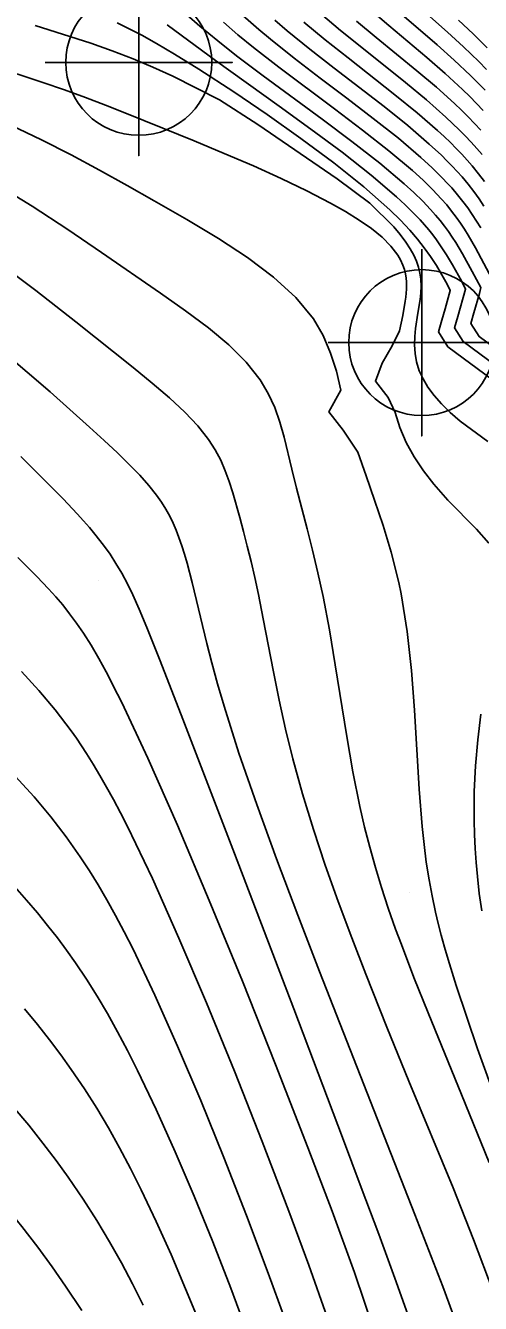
# Model space of a CAD drawing. Extents: x 2602990 to 2605851, y 618069 to 619180.
# Drawn here: x 2604047.67 to 2604062.27, y 618716.78 to 618757.85 of the extents above; entities that cross this region are included whole.
import ezdxf

# ---------------------------------------------------------------- set-up
doc = ezdxf.new("R2010")
doc.units = 0
for name, color, linetype in [('DTM Contours Major', 7, 'Continuous'), ('DTM Contours Minor', 7, 'Continuous'), ('Exist DTM Breakline Underwater', 7, 'Continuous'), ('Exist DTM QL2 LIDAR Elevation Point', 7, 'Continuous'), ('Exist DTM Regular Point CELL', 7, 'Continuous')]:
    doc.layers.add(name, color=color, linetype=linetype)

# ---------------------------------------------------------------- blocks, each defined once
blk = doc.blocks.new('EXIST DTM REGULAR POINT')
at = {"layer": 'Exist DTM Regular Point CELL'}
blk.add_lwpolyline([(0, 0.06), (0, -0.06), (0, 0), (0.06, 0), (-0.06, 0)], dxfattribs=at)
blk.add_circle((0, 0), 0.04688, dxfattribs=at)

msp = doc.modelspace()

# ---------------------------------------------------------------- linework, layer by layer
at = {"layer": 'DTM Contours Major'}
for points in [[(2604052.435, 618758.555), (2604053.27, 618757.833), (2604053.844, 618757.356), (2604054.445, 618756.881), (2604055.299, 618756.236), (2604057.195, 618754.841), (2604058.145, 618754.129), (2604059.038, 618753.432), (2604059.827, 618752.767), (2604060.138, 618752.483), (2604060.42, 618752.207), (2604060.674, 618751.94), (2604060.833, 618751.759), (2604060.981, 618751.581), (2604061.119, 618751.405), (2604061.247, 618751.229), (2604061.368, 618751.053), (2604061.482, 618750.877), (2604061.698, 618750.514), (2604062.007, 618749.945), (2604062.284, 618749.428), (2604062.24, 618749.241), (2604062.065, 618748.617), (2604061.965, 618748.272), (2604062.227, 618747.856), (2604066.232, 618744.884)], [(2604061.568, 618758.025), (2604062.038, 618757.58), (2604062.492, 618757.13)], [(2604047.421, 618740.752), (2604048.03, 618740.142), (2604048.407, 618739.745), (2604048.638, 618739.491), (2604048.863, 618739.227), (2604049.085, 618738.948), (2604049.308, 618738.647), (2604049.532, 618738.318), (2604049.772, 618737.935), (2604050.022, 618737.506), (2604050.253, 618737.083), (2604050.625, 618736.359), (2604050.757, 618736.092), (2604051.597, 618734.301), (2604052.545, 618732.149), (2604053.568, 618729.73), (2604054.631, 618727.135), (2604055.698, 618724.457), (2604056.735, 618721.789), (2604057.511, 618719.742), (2604058.226, 618717.773), (2604058.861, 618715.897)]]:
    msp.add_lwpolyline(points, dxfattribs=at)
at = {"layer": 'DTM Contours Minor'}
for points in [[(2604060.18, 618758.564), (2604061.22, 618757.634), (2604061.73, 618757.164), (2604062.219, 618756.691), (2604062.462, 618756.442)], [(2604054.644, 618758.175), (2604055.157, 618757.722), (2604055.53, 618757.409), (2604056.298, 618756.798), (2604057.128, 618756.163), (2604057.985, 618755.514), (2604058.834, 618754.866), (2604059.638, 618754.229), (2604060.361, 618753.615), (2604060.728, 618753.278), (2604061.058, 618752.951), (2604061.209, 618752.79), (2604061.353, 618752.631), (2604061.537, 618752.415), (2604061.707, 618752.201), (2604061.865, 618751.988), (2604062.012, 618751.775), (2604062.149, 618751.562), (2604062.28, 618751.347)], [(2604057.137, 618758.235), (2604057.777, 618757.694), (2604058.461, 618757.141), (2604059.865, 618756.019), (2604060.539, 618755.461), (2604061.162, 618754.912), (2604061.38, 618754.707), (2604061.589, 618754.503), (2604061.787, 618754.302), (2604061.975, 618754.101), (2604062.154, 618753.902), (2604062.323, 618753.703)], [(2604058.744, 618758.352), (2604059.336, 618757.848), (2604060.551, 618756.825), (2604061.14, 618756.312), (2604061.695, 618755.8), (2604061.927, 618755.572), (2604062.15, 618755.345), (2604062.362, 618755.118)], [(2604059.754, 618758.21), (2604060.881, 618757.233), (2604061.431, 618756.741), (2604061.954, 618756.247), (2604062.192, 618756.009), (2604062.422, 618755.77)], [(2604047.978, 618757.852), (2604049.769, 618757.289), (2604050.453, 618757.044), (2604051.12, 618756.785), (2604051.757, 618756.517), (2604052.402, 618756.224), (2604053.896, 618755.463), (2604055.123, 618754.667), (2604057.673, 618752.927), (2604058.719, 618752.147), (2604059.489, 618751.381), (2604059.7, 618751.131), (2604059.88, 618750.891), (2604060.018, 618750.679), (2604060.13, 618750.475), (2604060.218, 618750.277), (2604060.284, 618750.081), (2604060.33, 618749.888), (2604060.356, 618749.697), (2604060.366, 618749.478), (2604060.358, 618749.26), (2604060.335, 618749.042), (2604060.267, 618748.602), (2604060.191, 618748.119), (2604060.164, 618747.855), (2604060.156, 618747.586), (2604060.173, 618747.314), (2604060.222, 618747.038), (2604060.31, 618746.757), (2604060.43, 618746.496), (2604060.589, 618746.231), (2604060.788, 618745.962), (2604061.026, 618745.69), (2604061.305, 618745.414), (2604061.625, 618745.135), (2604062.506, 618744.481)], [(2604050.61, 618757.934), (2604050.952, 618757.771), (2604051.402, 618757.54), (2604051.874, 618757.279), (2604052.456, 618756.935), (2604053.232, 618756.449), (2604054.354, 618755.718), (2604055.425, 618754.991), (2604056.51, 618754.223), (2604057.561, 618753.439), (2604058.528, 618752.665), (2604059.365, 618751.926), (2604059.704, 618751.594), (2604060.005, 618751.273), (2604060.25, 618750.987), (2604060.47, 618750.705), (2604060.67, 618750.423), (2604060.857, 618750.135), (2604061.122, 618749.691), (2604061.209, 618749.538), (2604061.301, 618749.332), (2604061.138, 618748.747), (2604061.031, 618748.383), (2604060.926, 618748.002), (2604061.231, 618747.525), (2604064.335, 618745.224)], [(2604052.219, 618757.871), (2604053.772, 618756.725), (2604055.81, 618755.263), (2604056.829, 618754.525), (2604057.83, 618753.778), (2604058.762, 618753.046), (2604059.579, 618752.349), (2604059.854, 618752.094), (2604060.105, 618751.846), (2604060.333, 618751.605), (2604060.478, 618751.443), (2604060.613, 618751.282), (2604060.739, 618751.123), (2604060.858, 618750.965), (2604060.97, 618750.807), (2604061.179, 618750.486), (2604061.375, 618750.157), (2604061.661, 618749.642), (2604061.797, 618749.376), (2604061.55, 618748.502), (2604061.445, 618748.14), (2604061.72, 618747.7), (2604067.226, 618743.611)], [(2604054.02, 618757.956), (2604054.481, 618757.558), (2604054.99, 618757.141), (2604055.799, 618756.511), (2604057.59, 618755.171), (2604058.489, 618754.492), (2604059.337, 618753.826), (2604060.094, 618753.189), (2604060.434, 618752.878), (2604060.741, 618752.576), (2604061.017, 618752.283), (2604061.189, 618752.085), (2604061.348, 618751.889), (2604061.496, 618751.694), (2604061.633, 618751.501), (2604061.762, 618751.306), (2604061.883, 618751.111), (2604062.114, 618750.708), (2604062.731, 618749.54)], [(2604055.673, 618758.021), (2604056.07, 618757.681), (2604056.795, 618757.091), (2604057.576, 618756.483), (2604059.18, 618755.245), (2604059.94, 618754.635), (2604060.63, 618754.044), (2604061.019, 618753.682), (2604061.199, 618753.505), (2604061.369, 618753.33), (2604061.53, 618753.156), (2604061.683, 618752.984), (2604061.879, 618752.75), (2604062.06, 618752.516), (2604062.228, 618752.284), (2604062.385, 618752.051)], [(2604056.607, 618757.956), (2604057.29, 618757.39), (2604058.022, 618756.809), (2604059.526, 618755.629), (2604060.242, 618755.046), (2604060.898, 618754.476), (2604061.107, 618754.282), (2604061.307, 618754.091), (2604061.496, 618753.901), (2604061.675, 618753.713), (2604061.846, 618753.527), (2604062.006, 618753.341), (2604062.214, 618753.088), (2604062.406, 618752.835)], [(2604058.291, 618757.993), (2604058.927, 618757.466), (2604060.23, 618756.401), (2604060.857, 618755.87), (2604061.442, 618755.343), (2604061.667, 618755.128), (2604061.881, 618754.914), (2604062.085, 618754.701), (2604062.28, 618754.489)], [(2604046.533, 618756.578), (2604048.229, 618756.026), (2604048.922, 618755.783), (2604049.59, 618755.538), (2604050.235, 618755.294), (2604050.862, 618755.048), (2604052.08, 618754.558), (2604053.078, 618754.15), (2604054.05, 618753.744), (2604054.985, 618753.34), (2604055.873, 618752.939), (2604056.702, 618752.541), (2604057.462, 618752.145), (2604057.945, 618751.872), (2604058.384, 618751.598), (2604058.775, 618751.323), (2604059.114, 618751.046), (2604059.396, 618750.764), (2604059.617, 618750.476), (2604059.709, 618750.317), (2604059.784, 618750.151), (2604059.83, 618750.015), (2604059.864, 618749.873), (2604059.887, 618749.728), (2604059.896, 618749.613), (2604059.9, 618749.495), (2604059.897, 618749.374), (2604059.877, 618749.124), (2604059.86, 618748.995), (2604059.778, 618748.533), (2604059.672, 618748.04), (2604059.441, 618747.552), (2604059.117, 618747.002), (2604058.903, 618746.417), (2604059.315, 618745.895), (2604059.534, 618745.416), (2604059.683, 618744.929), (2604059.889, 618744.452), (2604060.146, 618743.988), (2604060.445, 618743.539), (2604060.779, 618743.108), (2604061.231, 618742.6), (2604062.144, 618741.66), (2604062.543, 618741.216)], [(2604047.199, 618754.646), (2604048.186, 618754.179), (2604049.133, 618753.698), (2604050.046, 618753.208), (2604050.932, 618752.715), (2604051.797, 618752.222), (2604052.851, 618751.616), (2604053.859, 618751.01), (2604054.794, 618750.397), (2604055.632, 618749.768), (2604056.345, 618749.114), (2604056.909, 618748.427), (2604057.223, 618747.886), (2604057.462, 618747.323), (2604057.648, 618746.739), (2604057.793, 618746.133), (2604057.406, 618745.431), (2604057.862, 618744.844), (2604058.342, 618744.14), (2604058.6, 618743.382), (2604058.873, 618742.596), (2604059.148, 618741.78), (2604059.407, 618740.928), (2604059.652, 618739.955), (2604059.728, 618739.588), (2604059.922, 618738.38), (2604060.058, 618737.125), (2604060.154, 618735.846), (2604060.306, 618733.312), (2604060.401, 618732.104), (2604060.461, 618731.527), (2604060.534, 618730.96), (2604060.622, 618730.396), (2604060.718, 618729.879), (2604060.831, 618729.351), (2604060.917, 618728.987), (2604061.013, 618728.614), (2604061.118, 618728.229), (2604061.232, 618727.833), (2604061.49, 618726.996), (2604062.181, 618724.956), (2604062.989, 618722.714)], [(2604046.684, 618752.779), (2604047.882, 618752.043), (2604049.025, 618751.296), (2604050.113, 618750.558), (2604052.006, 618749.252), (2604052.809, 618748.685), (2604053.543, 618748.132), (2604054.196, 618747.585), (2604054.753, 618747.033), (2604055.202, 618746.466), (2604055.462, 618746.027), (2604055.668, 618745.574), (2604055.833, 618745.104), (2604055.97, 618744.619), (2604056.219, 618743.593), (2604056.372, 618742.982), (2604056.71, 618741.68), (2604056.885, 618740.986), (2604057.057, 618740.26), (2604057.221, 618739.501), (2604057.424, 618738.425), (2604057.611, 618737.305), (2604057.98, 618735.005), (2604058.18, 618733.862), (2604058.403, 618732.75), (2604058.555, 618732.089), (2604058.72, 618731.44), (2604058.901, 618730.794), (2604059.098, 618730.146), (2604059.315, 618729.487), (2604059.551, 618728.812), (2604059.734, 618728.31), (2604060.138, 618727.256), (2604060.592, 618726.118), (2604061.668, 618723.494), (2604062.555, 618721.306)], [(2604046.623, 618750.364), (2604048.003, 618749.334), (2604049.286, 618748.333), (2604051.125, 618746.861), (2604051.739, 618746.358), (2604052.292, 618745.882), (2604052.78, 618745.426), (2604053.199, 618744.982), (2604053.546, 618744.543), (2604053.758, 618744.213), (2604053.934, 618743.879), (2604054.082, 618743.539), (2604054.209, 618743.192), (2604054.322, 618742.835), (2604054.549, 618742.037), (2604054.669, 618741.588), (2604054.789, 618741.118), (2604054.909, 618740.625), (2604055.027, 618740.107), (2604055.145, 618739.561), (2604055.301, 618738.778), (2604055.628, 618737.076), (2604055.812, 618736.17), (2604056.017, 618735.235), (2604056.25, 618734.278), (2604056.56, 618733.155), (2604056.909, 618732.015), (2604057.292, 618730.862), (2604057.704, 618729.699), (2604058.139, 618728.53), (2604058.591, 618727.359), (2604059.266, 618725.662), (2604059.976, 618723.924), (2604061.394, 618720.491), (2604062.055, 618718.831), (2604062.677, 618717.156)], [(2604046.986, 618747.345), (2604048.458, 618746.081), (2604049.727, 618744.946), (2604050.196, 618744.516), (2604050.621, 618744.117), (2604051, 618743.747), (2604051.336, 618743.399), (2604051.628, 618743.07), (2604051.877, 618742.756), (2604052.037, 618742.527), (2604052.176, 618742.302), (2604052.298, 618742.078), (2604052.405, 618741.854), (2604052.501, 618741.628), (2604052.589, 618741.398), (2604052.682, 618741.133), (2604052.77, 618740.857), (2604052.854, 618740.569), (2604053.02, 618739.945), (2604053.491, 618737.991), (2604053.651, 618737.365), (2604053.833, 618736.693), (2604054.041, 618735.973), (2604054.52, 618734.463), (2604055.09, 618732.814), (2604055.726, 618731.067), (2604056.406, 618729.262), (2604057.108, 618727.443), (2604060.167, 618719.637), (2604061.066, 618717.317), (2604061.497, 618716.157)], [(2604024.794, 618744.895), (2604025.821, 618744.185), (2604026.701, 618743.264), (2604027.5, 618742.163), (2604028.287, 618740.913), (2604029.128, 618739.545), (2604030.05, 618738.082), (2604032.297, 618735.264), (2604034.937, 618732.337), (2604037.804, 618729.398), (2604040.692, 618726.54), (2604043.394, 618723.854), (2604045.706, 618721.434), (2604046.385, 618720.667), (2604046.999, 618719.94), (2604047.555, 618719.248), (2604048.061, 618718.586), (2604048.524, 618717.951), (2604048.951, 618717.337), (2604049.472, 618716.554)], [(2604047.522, 618743.999), (2604048.881, 618742.642), (2604049.33, 618742.161), (2604049.533, 618741.935), (2604049.721, 618741.717), (2604049.897, 618741.506), (2604050.173, 618741.152), (2604050.383, 618740.857), (2604050.573, 618740.566), (2604050.758, 618740.253), (2604050.941, 618739.912), (2604051.117, 618739.551), (2604051.322, 618739.093), (2604051.566, 618738.508), (2604051.969, 618737.489), (2604052.665, 618735.696), (2604054.378, 618731.237), (2604056.278, 618726.249), (2604057.846, 618722.109), (2604058.448, 618720.509), (2604059.009, 618719), (2604059.527, 618717.587), (2604059.997, 618716.276)], [(2604047.542, 618737.091), (2604048.094, 618736.482), (2604048.619, 618735.858), (2604048.794, 618735.636), (2604048.966, 618735.41), (2604049.135, 618735.179), (2604049.301, 618734.943), (2604049.466, 618734.701), (2604049.629, 618734.451), (2604049.844, 618734.109), (2604050.058, 618733.749), (2604050.274, 618733.371), (2604050.493, 618732.972), (2604050.715, 618732.55), (2604050.943, 618732.103), (2604051.744, 618730.432), (2604052.596, 618728.523), (2604053.48, 618726.438), (2604054.375, 618724.238), (2604055.261, 618721.985), (2604056.117, 618719.739), (2604056.759, 618718.007), (2604057.353, 618716.333)], [(2604062.283, 618735.719), (2604062.185, 618734.892), (2604062.116, 618734.058), (2604062.076, 618733.236), (2604062.067, 618732.764), (2604062.069, 618732.301), (2604062.081, 618731.845), (2604062.103, 618731.395), (2604062.135, 618730.947), (2604062.175, 618730.5), (2604062.236, 618729.955), (2604062.313, 618729.4)], [(2604047.088, 618733.993), (2604047.942, 618733.056), (2604048.216, 618732.736), (2604048.477, 618732.418), (2604048.728, 618732.1), (2604048.969, 618731.78), (2604049.202, 618731.458), (2604049.428, 618731.13), (2604049.718, 618730.687), (2604050.001, 618730.228), (2604050.28, 618729.75), (2604050.558, 618729.249), (2604050.837, 618728.72), (2604051.12, 618728.161), (2604051.824, 618726.684), (2604052.553, 618725.049), (2604053.294, 618723.297), (2604054.035, 618721.468), (2604054.761, 618719.606), (2604055.46, 618717.751), (2604055.984, 618716.315)], [(2604047.323, 618730.163), (2604047.698, 618729.743), (2604048.049, 618729.332), (2604048.38, 618728.927), (2604048.693, 618728.527), (2604048.989, 618728.128), (2604049.272, 618727.728), (2604049.629, 618727.195), (2604049.971, 618726.652), (2604050.301, 618726.092), (2604050.624, 618725.512), (2604050.943, 618724.906), (2604051.264, 618724.269), (2604051.864, 618723.008), (2604052.471, 618721.651), (2604053.079, 618720.225), (2604053.677, 618718.756), (2604054.257, 618717.269), (2604054.811, 618715.791)], [(2604047.632, 618726.242), (2604048.049, 618725.741), (2604048.437, 618725.253), (2604048.799, 618724.772), (2604049.139, 618724.297), (2604049.561, 618723.674), (2604049.957, 618723.049), (2604050.332, 618722.418), (2604050.69, 618721.775), (2604051.038, 618721.114), (2604051.38, 618720.43), (2604051.864, 618719.41), (2604052.343, 618718.346), (2604052.81, 618717.252), (2604053.263, 618716.141)], [(2604047.273, 618723.102), (2604047.772, 618722.507), (2604048.228, 618721.933), (2604048.649, 618721.376), (2604049.039, 618720.832), (2604049.517, 618720.129), (2604049.956, 618719.439), (2604050.364, 618718.758), (2604050.745, 618718.081), (2604051.104, 618717.404), (2604051.447, 618716.724)]]:
    msp.add_lwpolyline(points, dxfattribs=at)
at = {"layer": 'Exist DTM Breakline Underwater'}
msp.add_spline([(2604035.635, 618783.826), (2604046.922, 618788.857), (2604054.404, 618776.065), (2604063.935, 618764.917), (2604066.818, 618760.072), (2604072.056, 618750.919), (2604075.519, 618742.925), (2604078.512, 618734.835), (2604080.138, 618728.889), (2604076.945, 618726.238), (2604077.07, 618715.964)], degree=3, dxfattribs=at)
at = {"layer": 'Exist DTM QL2 LIDAR Elevation Point'}
for p, q in [((2604060, 618750), (2604060, 618750)), ((2604050, 618740), (2604050, 618740)), ((2604060, 618740), (2604060, 618740)), ((2604060, 618730), (2604060, 618730))]:
    msp.add_line(p, q, dxfattribs=at)

# ---------------------------------------------------------------- block references
at = {"layer": 'Exist DTM Regular Point CELL', "xscale": 50, "yscale": 50}
for p in [(2604051.304, 618756.667), (2604060.388, 618747.662)]:
    msp.add_blockref('EXIST DTM REGULAR POINT', p, dxfattribs=at)

doc.saveas('drawing.dxf')
